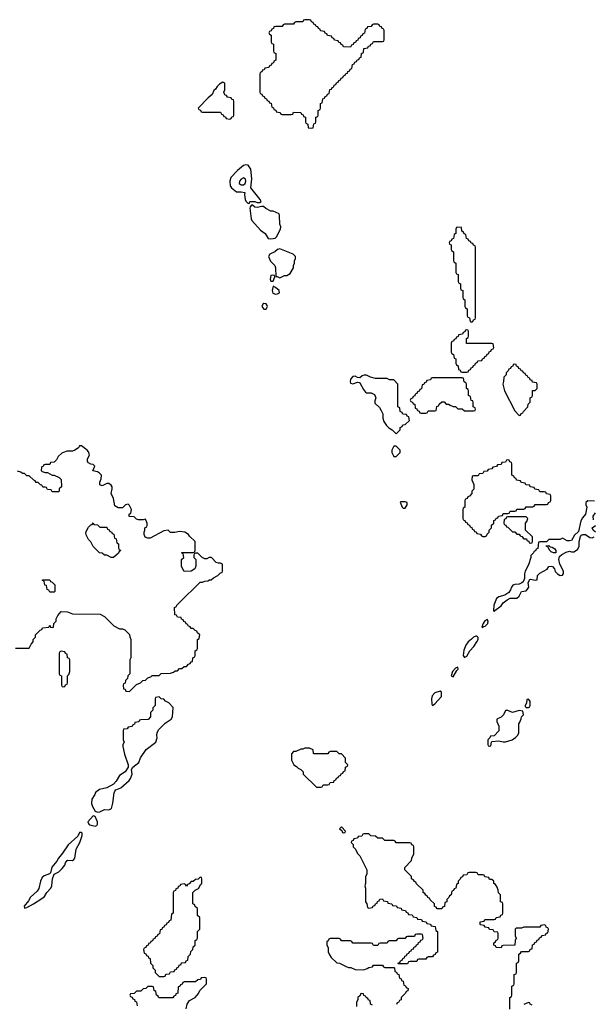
# Model space of a CAD drawing. Header units: inches. Extents: x 2701323 to 2964515, y 494916 to 722124.
# Tile 627 of 656: x 2889806 to 2894840, y 694490 to 703126. Entities that reach past the tile are written whole.
import ezdxf

# ---------------------------------------------------------------- set-up
doc = ezdxf.new("R2010")
doc.units = ezdxf.units.IN
doc.header["$MEASUREMENT"] = 0
for name, color, linetype in [('C8689', 7, 'Continuous'), ('C8699', 7, 'Continuous'), ('C8790', 7, 'Continuous')]:
    doc.layers.add(name, color=color, linetype=linetype)

msp = doc.modelspace()

# ---------------------------------------------------------------- linework, layer by layer
at = {"layer": 'C8689', "color": 2, "elevation": 2}
for points in [[(2890000, 699202.7), (2889998, 699202), (2889994, 699170), (2890000, 699166)], [(2890000, 699042.7), (2889990, 699046), (2889970, 699066), (2889950, 699066), (2889942, 699082), (2889930, 699086), (2889890, 699126), (2889870, 699126), (2889850, 699146), (2889830, 699146), (2889816.4, 699156.4), (2889787.3, 699167.3)], [(2889770, 697614), (2889890, 697614), (2889906, 697650), (2889926, 697670), (2889926, 697690), (2889946, 697710), (2889946, 697730), (2889987.3, 697772.7), (2890000, 697777.3)], [(2890000, 695595), (2889990.3, 695570), (2889975.3, 695504.7), (2889958.7, 695481.3), (2889902, 695430), (2889883.5, 695396.5), (2889846.8, 695350), (2889850, 695334), (2889870, 695338.8), (2889928, 695370), (2890000, 695418.7)]]:
    msp.add_lwpolyline(points, dxfattribs=at)
at = {"layer": 'C8699', "color": 2, "elevation": 2}
for points in [[(2892807.5, 700000), (2892790, 699986), (2892770, 699988), (2892750, 699998), (2892730, 699995.3), (2892708, 699972), (2892705.5, 699950), (2892710, 699938), (2892730, 699931), (2892770, 699946), (2892784.7, 699944.7), (2892790, 699942), (2892822, 699882), (2892839.6, 699859.6), (2892850, 699852), (2892890, 699852), (2892918.8, 699838.8), (2892931.3, 699810), (2892923.6, 699783.6), (2892923.6, 699763.6), (2892963.6, 699723.6), (2892979.6, 699699.6), (2892992, 699670), (2892992, 699630), (2893001, 699601), (2893025.4, 699565.4), (2893045.4, 699545.4), (2893074, 699530), (2893110, 699494), (2893146, 699530), (2893146, 699550), (2893162, 699558), (2893167.3, 699572.7), (2893190, 699574), (2893226, 699610), (2893222, 699642), (2893207.3, 699647.3), (2893202, 699662), (2893167.3, 699667.3), (2893162, 699682), (2893146, 699690), (2893142, 699722), (2893126, 699730), (2893126, 699930), (2893090, 699966), (2893052.7, 699967.3), (2893030, 699978), (2892930, 699978), (2892886, 699990), (2892866.7, 700000)], [(2894064, 700000), (2894054, 699990), (2894052.7, 699952.7), (2894044.7, 699930), (2894062, 699870), (2894150, 699694), (2894190, 699654), (2894202, 699658), (2894207.3, 699672.7), (2894222, 699678), (2894226, 699690), (2894266, 699730), (2894267.3, 699752.7), (2894286, 699770), (2894286, 699810), (2894302, 699818), (2894306, 699830), (2894307.3, 699872.7), (2894330, 699874), (2894346, 699890), (2894346, 699930), (2894342, 699942), (2894307.3, 699947.3), (2894302, 699962), (2894287.3, 699967.3), (2894282, 699982), (2894267.3, 699987.3), (2894262.7, 700000)], [(2890000, 697777.3), (2890002, 697778), (2890007.3, 697792.7), (2890062, 697798), (2890070, 697814), (2890078, 697798), (2890090, 697794), (2890102, 697798), (2890106, 697830), (2890126, 697850), (2890126, 697870), (2890140.4, 697899.6), (2890170, 697934), (2890227.3, 697932.7), (2890270, 697914), (2890511.6, 697911.6), (2890551.2, 697891.1), (2890634, 697810), (2890683.6, 697783.6), (2890710, 697782), (2890730, 697774), (2890770, 697734), (2890772.7, 697712.7), (2890782, 697690), (2890782, 697530), (2890774, 697510), (2890772, 697390), (2890754, 697370), (2890752.7, 697347.3), (2890734, 697330), (2890732.7, 697307.3), (2890718, 697302), (2890714, 697290), (2890718, 697258), (2890732.7, 697252.7), (2890738, 697238), (2890770, 697234), (2890830, 697294), (2890866, 697310), (2890886, 697330), (2890910, 697334), (2890930, 697354), (2890956.4, 697363.6), (2890970, 697374), (2891030, 697374), (2891048.4, 697391.6), (2891130, 697394), (2891156.4, 697403.6), (2891170, 697414), (2891190, 697414), (2891210, 697434), (2891230, 697434), (2891250, 697454), (2891270, 697454), (2891287.3, 697472.7), (2891302, 697478), (2891310, 697494), (2891322, 697498), (2891326, 697530), (2891342, 697538), (2891346, 697550), (2891346, 697590), (2891362, 697598), (2891366, 697610), (2891366, 697690), (2891382, 697698), (2891386, 697730), (2891367.3, 697747.3), (2891362, 697762), (2891347.3, 697767.3), (2891330, 697786), (2891310, 697786), (2891302, 697802), (2891286, 697810), (2891282, 697822), (2891267.3, 697827.3), (2891262, 697842), (2891247.3, 697847.3), (2891242, 697862), (2891227.3, 697867.3), (2891222, 697882), (2891190, 697886), (2891182, 697902), (2891167.3, 697907.3), (2891166, 697970), (2891182, 697978), (2891186, 697990), (2891207.3, 698012.7), (2891390, 698194), (2891410, 698194), (2891430, 698202), (2891456.4, 698203.6), (2891472.7, 698212.7), (2891487.3, 698212.7), (2891506, 698230), (2891546, 698250), (2891570, 698274), (2891582, 698278), (2891586, 698290), (2891586, 698350), (2891570, 698358), (2891550, 698358), (2891530, 698366), (2891490, 698408), (2891470, 698408), (2891450, 698398), (2891430, 698398), (2891408.8, 698408.9), (2891370, 698446), (2891350, 698446), (2891338, 698442), (2891334, 698430), (2891334, 698410), (2891352, 698390), (2891352.7, 698332.7), (2891342, 698310), (2891311.6, 698288.4), (2891250, 698286), (2891226, 698330), (2891226, 698390), (2891246, 698410), (2891242, 698442), (2891226, 698450), (2891230, 698454), (2891330, 698454), (2891342, 698458), (2891347.3, 698472.7), (2891346, 698550), (2891296.4, 698596.4), (2891288, 698610), (2891255.3, 698630), (2891210, 698636.2), (2891168.8, 698628.9), (2891130, 698628.7), (2891110, 698648), (2891070, 698642), (2890950, 698578), (2890930, 698578), (2890907.3, 698587.3), (2890898, 698610), (2890898, 698630), (2890906, 698650), (2890906, 698670), (2890922, 698678), (2890926, 698690), (2890926, 698710), (2890910, 698746), (2890890, 698738), (2890850, 698738), (2890830, 698746), (2890810, 698766), (2890767.3, 698767.3), (2890766, 698790), (2890782, 698798), (2890788, 698830), (2890770, 698866), (2890758, 698878), (2890734, 698870), (2890710, 698846), (2890670, 698846), (2890642, 698862), (2890630, 698926), (2890608.7, 698970), (2890619, 699010), (2890617.2, 699030), (2890610, 699042), (2890590, 699057.2), (2890570, 699058), (2890530, 699038), (2890510, 699046), (2890508.4, 699068.4), (2890522, 699098), (2890524, 699130), (2890508, 699150), (2890490, 699159), (2890448.8, 699168.9), (2890466, 699210), (2890450, 699226), (2890430, 699228), (2890410, 699238), (2890402, 699250), (2890402, 699270), (2890419, 699310), (2890410, 699335.3), (2890399, 699350), (2890350, 699388), (2890332.7, 699387.3), (2890322, 699370), (2890290, 699349), (2890270, 699342), (2890219.6, 699340.4), (2890176.9, 699323.1), (2890145.4, 699294.6), (2890130, 699266), (2890110, 699246), (2890078, 699242), (2890070, 699226), (2890030, 699226), (2890018, 699222), (2890012.7, 699207.3), (2890000, 699202.7)], [(2890000, 699166), (2890003.6, 699163.6), (2890030, 699154), (2890050, 699154), (2890090, 699132), (2890110, 699132), (2890154, 699110), (2890170, 699094), (2890172, 699030), (2890154, 699010), (2890154, 698990), (2890150, 698986), (2890090, 698986), (2890082, 699002), (2890050, 699006), (2890042, 699022), (2890030, 699026), (2890010, 699026), (2890002, 699042), (2890000, 699042.7)], [(2894850, 698904), (2894792.7, 698907.3), (2894774, 698890), (2894774, 698870), (2894782, 698850), (2894770.8, 698790), (2894743.8, 698756.2), (2894730.5, 698730), (2894710, 698638), (2894674.4, 698605.6), (2894650, 698559), (2894630, 698554), (2894610, 698555.3), (2894570, 698578), (2894550, 698568), (2894450, 698566), (2894430, 698546), (2894370, 698546), (2894358, 698542), (2894352.7, 698487.3), (2894338, 698482), (2894332.7, 698467.3), (2894318, 698462), (2894314, 698450), (2894292.7, 698427.3), (2894292, 698410), (2894270, 698346), (2894241, 698290), (2894235.3, 698264.7), (2894235.3, 698224.7), (2894223.5, 698196.5), (2894214, 698186), (2894190, 698174), (2894150, 698173.2), (2894134.4, 698165.6), (2894121, 698150), (2894114.4, 698125.6), (2894099.1, 698100.9), (2894062.8, 698077.2), (2894010, 698064), (2893991.3, 698050), (2893967.3, 697990), (2893964.7, 697944.7), (2893970, 697934), (2893975.3, 697944.7), (2894030, 697984.7), (2894049.4, 698010.6), (2894082.7, 698037.3), (2894110, 698051.3), (2894170, 698051), (2894189, 698070), (2894209.2, 698110.8), (2894250, 698118), (2894262, 698130), (2894273.2, 698150), (2894268.7, 698190), (2894284.1, 698215.9), (2894290, 698218.8), (2894330, 698211.3), (2894347.3, 698212.7), (2894350, 698251.3), (2894369.5, 698270.5), (2894434.6, 698305.4), (2894450, 698330.8), (2894470, 698334), (2894482, 698330), (2894498, 698310), (2894504.7, 698284.7), (2894525.4, 698265.4), (2894550, 698252), (2894570, 698254), (2894578, 698270), (2894578, 698290), (2894545.2, 698350), (2894537.2, 698390), (2894542, 698418), (2894563.7, 698436.3), (2894603.2, 698456.8), (2894630, 698464.7), (2894650, 698458), (2894670, 698458), (2894700.9, 698479.1), (2894714.5, 698505.5), (2894715.1, 698550), (2894727, 698593), (2894736.6, 698603.4), (2894749.4, 698610.6), (2894770.5, 698610.5), (2894810, 698584.7), (2894830, 698582), (2894848.7, 698591.3)], [(2894840.7, 698740.7), (2894838, 698770), (2894858.9, 698801.1)], [(2894858, 698630), (2894838, 698650), (2894829.1, 698669.1), (2894858, 698690)], [(2890000, 695418.7), (2890024.7, 695435.3), (2890044, 695470), (2890080.9, 695510), (2890087.3, 695530), (2890093.2, 695590), (2890108.8, 695631.1), (2890150, 695651.3), (2890180.2, 695679.8), (2890204, 695710), (2890209.3, 695730.7), (2890222, 695750), (2890230, 695754), (2890269.2, 695750.8), (2890281.2, 695758.8), (2890289.3, 695770.7), (2890301.2, 695850), (2890333.2, 695910), (2890355.3, 695970), (2890355.3, 695990), (2890350, 695998), (2890330, 695998), (2890315.3, 695964.7), (2890230.8, 695890), (2890183.5, 695816.5), (2890147.3, 695772.7), (2890133.4, 695746.6), (2890087.5, 695692.5), (2890076, 695644), (2890066.8, 695633.2), (2890022.4, 695617.6), (2890001.4, 695598.6), (2890000, 695595)], [(2894107.3, 694447.3), (2894106, 694550), (2894122, 694558), (2894126, 694570), (2894126, 694650), (2894142, 694658), (2894146, 694670), (2894146, 694750), (2894162, 694758), (2894166, 694770), (2894166, 694850), (2894182, 694858), (2894186, 694870), (2894186, 694930), (2894202, 694938), (2894210, 694954), (2894270, 694954), (2894282, 694958), (2894287.3, 694972.7), (2894302, 694978), (2894307.3, 695012.7), (2894322, 695018), (2894327.3, 695032.7), (2894342, 695038), (2894347.3, 695052.7), (2894362, 695058), (2894367.3, 695072.7), (2894382, 695078), (2894390, 695094), (2894422, 695098), (2894427.3, 695112.7), (2894442, 695118), (2894446, 695150), (2894442, 695162), (2894427.3, 695167.3), (2894422, 695182), (2894410, 695186), (2894378, 695182), (2894370, 695166), (2894230, 695166), (2894210, 695158), (2894163.6, 695156.4), (2894154, 695150), (2894154, 695090), (2894162, 695070), (2894154, 695050), (2894152.7, 695007.3), (2894050, 695006), (2894038, 695002), (2894030, 694986), (2893987.3, 694987.3), (2893982, 695002), (2893967.3, 695007.3), (2893966, 695030), (2893982, 695038), (2893987.3, 695052.7), (2894002, 695058), (2894006, 695070), (2894006, 695110), (2894002, 695122), (2893970, 695126), (2893962, 695142), (2893930, 695146), (2893922, 695162), (2893890, 695166), (2893882, 695182), (2893850, 695186), (2893846, 695190), (2893847.3, 695212.7), (2893882, 695218), (2893887.3, 695232.7), (2893970, 695234), (2893982, 695238), (2893987.3, 695252.7), (2894022, 695258), (2894027.3, 695272.7), (2894042, 695278), (2894046, 695290), (2894046, 695370), (2894042, 695382), (2894026, 695390), (2894026, 695450), (2894007.3, 695467.3), (2894006, 695490), (2893996.4, 695516.4), (2893982, 695542), (2893966, 695550), (2893966, 695570), (2893950, 695586), (2893930, 695586), (2893922, 695602), (2893887.3, 695607.3), (2893882, 695622), (2893870, 695626), (2893830, 695626), (2893822, 695642), (2893810, 695646), (2893750, 695646), (2893738, 695642), (2893730, 695626), (2893698, 695622), (2893692.7, 695607.3), (2893678, 695602), (2893672.7, 695587.3), (2893654, 695570), (2893654, 695550), (2893638, 695542), (2893634, 695510), (2893618, 695502), (2893612.7, 695487.3), (2893598, 695482), (2893594, 695450), (2893578, 695442), (2893572.7, 695427.3), (2893554, 695410), (2893554, 695390), (2893538, 695382), (2893532.7, 695347.3), (2893518, 695342), (2893510, 695326), (2893470, 695326), (2893462, 695342), (2893447.3, 695347.3), (2893446, 695370), (2893407.3, 695407.3), (2893402, 695422), (2893387.3, 695427.3), (2893382, 695442), (2893370, 695446), (2893362, 695462), (2893346, 695470), (2893346, 695490), (2893287.3, 695547.3), (2893282, 695562), (2893270, 695566), (2893262, 695582), (2893246, 695590), (2893246, 695610), (2893186, 695670), (2893186, 695690), (2893246, 695750), (2893248.4, 695771.6), (2893266, 695810), (2893266, 695870), (2893262, 695882), (2893247.3, 695887.3), (2893242, 695902), (2893230, 695906), (2893110, 695906), (2893102, 695922), (2893090, 695926), (2893010, 695926), (2892990, 695946), (2892950, 695946), (2892930, 695966), (2892888.4, 695968.4), (2892870, 695986), (2892830, 695986), (2892818, 695982), (2892810, 695966), (2892778, 695962), (2892770, 695946), (2892738, 695942), (2892732.7, 695927.3), (2892718, 695922), (2892714, 695910), (2892732.7, 695892.7), (2892734, 695870), (2892754, 695850), (2892770, 695814), (2892791.6, 695791.6), (2892852, 695670), (2892852, 695630), (2892842, 695610), (2892842, 695550), (2892834, 695530), (2892842, 695510), (2892842, 695390), (2892854, 695370), (2892858, 695338), (2892870, 695334), (2892902, 695338), (2892907.3, 695352.7), (2892922, 695358), (2892927.3, 695372.7), (2892942, 695378), (2892947.3, 695392.7), (2892962, 695398), (2892967.3, 695412.7), (2892990, 695414), (2892998, 695398), (2893032.7, 695392.7), (2893038, 695378), (2893072.7, 695372.7), (2893078, 695358), (2893112.7, 695352.7), (2893118, 695338), (2893152.7, 695332.7), (2893158, 695318), (2893192.7, 695312.7), (2893198, 695298), (2893212.7, 695292.7), (2893218, 695278), (2893250, 695274), (2893258, 695258), (2893292.7, 695252.7), (2893298, 695238), (2893332.7, 695232.7), (2893338, 695218), (2893372.7, 695212.7), (2893378, 695198), (2893412.7, 695192.7), (2893418, 695178), (2893452.7, 695172.7), (2893458, 695138), (2893474, 695130), (2893472.7, 694947.3), (2893458, 694942), (2893452.7, 694927.3), (2893438, 694922), (2893430, 694906), (2893390, 694906), (2893378, 694902), (2893370, 694886), (2893310, 694886), (2893298, 694882), (2893290, 694866), (2893230, 694866), (2893218, 694862), (2893210, 694846), (2893130, 694846), (2893126, 694850), (2893142, 694858), (2893147.3, 694872.7), (2893162, 694878), (2893167.3, 694892.7), (2893182, 694898), (2893187.3, 694912.7), (2893202, 694918), (2893207.3, 694932.7), (2893222, 694938), (2893227.3, 694952.7), (2893242, 694958), (2893247.3, 694972.7), (2893262, 694978), (2893267.3, 694992.7), (2893282, 694998), (2893287.3, 695012.7), (2893302, 695018), (2893307.3, 695032.7), (2893322, 695038), (2893327.3, 695052.7), (2893342, 695058), (2893346, 695070), (2893342, 695102), (2893330, 695106), (2893290, 695106), (2893278, 695102), (2893270, 695086), (2893210, 695086), (2893198, 695082), (2893190, 695066), (2893130, 695066), (2893118, 695062), (2893110, 695046), (2893050, 695046), (2893038, 695042), (2893030, 695026), (2892970, 695026), (2892958, 695022), (2892950, 695006), (2892910, 695006), (2892902, 695022), (2892890, 695026), (2892730, 695026), (2892722, 695042), (2892710, 695046), (2892630, 695046), (2892622, 695062), (2892610, 695066), (2892530, 695066), (2892518, 695062), (2892512.7, 695047.3), (2892502, 695038), (2892502, 695010), (2892512.7, 694987.3), (2892514, 694950), (2892523.6, 694923.6), (2892539.6, 694899.6), (2892590, 694854), (2892611.6, 694851.6), (2892670, 694822), (2892692.7, 694812.7), (2892711.6, 694811.6), (2892750, 694794), (2892827.3, 694792.7), (2892856.4, 694803.6), (2892870, 694814), (2892902, 694818), (2892910, 694834), (2892990, 694834), (2892998, 694818), (2893010, 694814), (2893090, 694814), (2893094, 694810), (2893098, 694778), (2893112.7, 694772.7), (2893118, 694758), (2893132.7, 694752.7), (2893138, 694718), (2893152.7, 694712.7), (2893158, 694698), (2893172.7, 694692.7), (2893178, 694658), (2893192.7, 694652.7), (2893198, 694638), (2893214, 694630), (2893212.7, 694607.3), (2893198, 694602), (2893192.7, 694587.3), (2893154, 694550), (2893154, 694530), (2893138, 694522), (2893130, 694506), (2893118, 694502), (2893112.7, 694487.3)], [(2891266, 694450), (2891275.3, 694490), (2891295.3, 694524.7), (2891346, 694550), (2891376.4, 694583.6), (2891386, 694610), (2891446, 694670), (2891446, 694710), (2891442, 694722), (2891430, 694726), (2891398, 694722), (2891392.7, 694707.3), (2891370, 694706), (2891350, 694686), (2891250, 694686), (2891238, 694682), (2891232.7, 694667.3), (2891218, 694662), (2891212.7, 694647.3), (2891198, 694642), (2891192.7, 694587.3), (2891178, 694582), (2891172.7, 694567.3), (2891158, 694562), (2891150, 694546), (2891027.3, 694547.3), (2891022, 694562), (2891006, 694570), (2891002, 694602), (2890986, 694610), (2890982, 694642), (2890970, 694646), (2890930, 694646), (2890912.7, 694627.3), (2890890, 694626), (2890870, 694606), (2890830, 694606), (2890810, 694586), (2890778, 694582), (2890774, 694570), (2890778, 694558), (2890792.7, 694552.7), (2890798, 694538), (2890812.7, 694532.7), (2890818, 694518), (2890832.7, 694512.7), (2890838, 694478)], [(2892902, 694482), (2892886, 694490), (2892882, 694522), (2892867.3, 694527.3), (2892862, 694542), (2892846, 694550), (2892842, 694562), (2892827.3, 694567.3), (2892822, 694582), (2892810, 694586), (2892798, 694582), (2892792.7, 694567.3), (2892774, 694550), (2892774, 694530), (2892762, 694510), (2892762, 694470)], [(2894302, 694482), (2894286, 694490), (2894282, 694502), (2894270, 694506), (2894231.6, 694488.4)]]:
    msp.add_lwpolyline(points, dxfattribs=at)
for points in [[(2893690, 699986), (2893430, 699986), (2893418, 699982), (2893410, 699966), (2893378, 699962), (2893372.7, 699947.3), (2893358, 699942), (2893352.7, 699927.3), (2893338, 699922), (2893332.7, 699887.3), (2893318, 699882), (2893312.7, 699867.3), (2893298, 699862), (2893292.7, 699847.3), (2893278, 699842), (2893272.7, 699827.3), (2893258, 699822), (2893252.7, 699807.3), (2893238, 699802), (2893234, 699790), (2893238, 699778), (2893252.7, 699772.7), (2893258, 699758), (2893272.7, 699752.7), (2893278, 699718), (2893292.7, 699712.7), (2893298, 699698), (2893312.7, 699692.7), (2893318, 699678), (2893330, 699674), (2893370, 699674), (2893382, 699678), (2893390, 699694), (2893450, 699694), (2893462, 699698), (2893467.3, 699732.7), (2893482, 699738), (2893487.3, 699752.7), (2893510, 699774), (2893530, 699774), (2893550, 699754), (2893570, 699754), (2893583.6, 699743.6), (2893610, 699734), (2893630, 699734), (2893650, 699714), (2893690, 699714), (2893710, 699694), (2893790, 699694), (2893802, 699698), (2893806, 699710), (2893802, 699722), (2893786, 699730), (2893786, 699770), (2893782, 699782), (2893767.3, 699787.3), (2893762, 699822), (2893746, 699830), (2893746, 699870), (2893742, 699882), (2893726, 699890), (2893726, 699930), (2893722, 699942), (2893706, 699950), (2893702, 699982)], [(2893110, 699386), (2893090, 699386), (2893072, 699350), (2893072, 699330), (2893090, 699294), (2893110, 699294), (2893146, 699330), (2893146, 699350)], [(2894090, 699266), (2894078, 699262), (2894070, 699246), (2894038, 699242), (2894030, 699226), (2893998, 699222), (2893990, 699206), (2893958, 699202), (2893950, 699186), (2893918, 699182), (2893910, 699166), (2893878, 699162), (2893870, 699146), (2893838, 699142), (2893830, 699126), (2893790, 699126), (2893778, 699122), (2893774, 699090), (2893792, 699050), (2893791.6, 699008.4), (2893774, 698990), (2893774, 698970), (2893752.7, 698947.3), (2893738, 698942), (2893732.7, 698927.3), (2893718, 698922), (2893714, 698910), (2893714, 698850), (2893698, 698842), (2893694, 698830), (2893694, 698750), (2893698, 698738), (2893712.7, 698732.7), (2893718, 698718), (2893732.7, 698712.7), (2893738, 698698), (2893752.7, 698692.7), (2893758, 698678), (2893772.7, 698672.7), (2893778, 698658), (2893792.7, 698652.7), (2893798, 698638), (2893812.7, 698632.7), (2893818, 698618), (2893850, 698614), (2893858, 698598), (2893870, 698594), (2893890, 698594), (2893902, 698598), (2893907.3, 698612.7), (2893926, 698630), (2893926, 698650), (2893946, 698670), (2893947.3, 698692.7), (2893966, 698710), (2893967.3, 698732.7), (2893982, 698738), (2893987.3, 698752.7), (2894002, 698758), (2894007.3, 698772.7), (2894042, 698778), (2894050, 698794), (2894090, 698794), (2894102, 698798), (2894110, 698814), (2894150, 698814), (2894162, 698818), (2894170, 698834), (2894230, 698834), (2894242, 698838), (2894250, 698854), (2894310, 698854), (2894322, 698858), (2894330, 698874), (2894430, 698874), (2894442, 698878), (2894447.3, 698892.7), (2894462, 698898), (2894466, 698910), (2894466, 698950), (2894462, 698962), (2894430, 698966), (2894422, 698982), (2894410, 698986), (2894370, 698986), (2894362, 699002), (2894327.3, 699007.3), (2894322, 699022), (2894287.3, 699027.3), (2894282, 699042), (2894247.3, 699047.3), (2894242, 699062), (2894207.3, 699067.3), (2894202, 699082), (2894167.3, 699087.3), (2894162, 699102), (2894147.3, 699107.3), (2894142, 699122), (2894126, 699130), (2894126, 699230), (2894122, 699242), (2894107.3, 699247.3), (2894102, 699262)], [(2893190, 698898), (2893150, 698898), (2893145.4, 698894.6), (2893162, 698850), (2893170, 698842), (2893190, 698842), (2893206, 698870), (2893206, 698890)], [(2894250, 698766), (2894090, 698766), (2894078, 698762), (2894072.7, 698747.3), (2894058, 698742), (2894054, 698710), (2894058, 698698), (2894072.7, 698692.7), (2894078, 698678), (2894090, 698674), (2894130, 698634), (2894150, 698634), (2894170, 698614), (2894190, 698614), (2894198, 698598), (2894212.7, 698592.7), (2894230, 698574), (2894252.7, 698572.7), (2894258, 698558), (2894272.7, 698552.7), (2894278, 698538), (2894290, 698534), (2894302, 698538), (2894306, 698550), (2894306, 698590), (2894246, 698650), (2894246, 698710), (2894256.4, 698723.6), (2894266, 698750)], [(2890510, 698674), (2890570, 698674), (2890578, 698658), (2890592.7, 698652.7), (2890598, 698638), (2890612.7, 698632.7), (2890618, 698618), (2890632.7, 698612.7), (2890638, 698578), (2890652.7, 698572.7), (2890658, 698538), (2890674, 698530), (2890674, 698490), (2890678, 698478), (2890694, 698470), (2890678, 698462), (2890672.7, 698447.3), (2890630, 698408), (2890610, 698408), (2890570, 698428), (2890550, 698428), (2890530, 698446), (2890506, 698450), (2890450, 698506), (2890430, 698546), (2890410, 698566), (2890388.4, 698608.4), (2890388, 698630), (2890410, 698674), (2890430, 698694), (2890442, 698698), (2890450, 698714), (2890458, 698698), (2890490, 698694)], [(2894510, 698448.7), (2894490, 698449), (2894470, 698458), (2894458, 698470), (2894442, 698502), (2894430, 698506), (2894427.3, 698512.7), (2894450, 698514), (2894462, 698502), (2894479.6, 698499.6), (2894503.6, 698483.6), (2894511.2, 698471.1)], [(2890070, 698106), (2890062, 698122), (2890047.3, 698127.3), (2890042, 698162), (2890027.3, 698167.3), (2890022, 698202), (2890007.3, 698207.3), (2890007.3, 698212.7), (2890070, 698214), (2890078, 698198), (2890092.7, 698192.7), (2890114, 698170), (2890114, 698110), (2890110, 698106)], [(2893910, 697866), (2893887.5, 697852.5), (2893872, 697830), (2893862, 697802), (2893870, 697794), (2893876.4, 697803.6), (2893890, 697806), (2893915.3, 697830), (2893918, 697850)], [(2893810, 697719), (2893790, 697709.2), (2893770, 697693.2), (2893742.8, 697670), (2893721.1, 697638.9), (2893705.2, 697594.8), (2893698, 697550), (2893710, 697532), (2893730, 697544.7), (2893757.2, 697590), (2893792, 697628), (2893819, 697670), (2893829, 697690), (2893828.7, 697708.7), (2893818, 697718)], [(2890170, 697586), (2890158, 697582), (2890154, 697570), (2890154, 697390), (2890158, 697378), (2890174, 697370), (2890174, 697290), (2890178, 697278), (2890190, 697274), (2890202, 697278), (2890207.3, 697292.7), (2890222, 697298), (2890226, 697310), (2890226, 697370), (2890236.4, 697383.6), (2890246, 697410), (2890246, 697510), (2890242, 697522), (2890226, 697530), (2890222, 697562), (2890207.3, 697567.3), (2890202, 697582)], [(2893650, 697446), (2893630, 697438), (2893604.7, 697410), (2893594, 697370), (2893610, 697362), (2893642, 697418), (2893655.3, 697430)], [(2891030, 697186), (2890998, 697182), (2890994, 697170), (2890994, 697110), (2890974, 697090), (2890974, 697070), (2890954, 697050), (2890954, 697010), (2890932.7, 696987.3), (2890870, 696986), (2890858, 696982), (2890852.7, 696967.3), (2890818, 696962), (2890812.7, 696947.3), (2890798, 696942), (2890792.7, 696927.3), (2890758, 696922), (2890750, 696906), (2890718, 696902), (2890714, 696890), (2890714, 696810), (2890722, 696790), (2890712.7, 696767.3), (2890712, 696750), (2890725.4, 696685.4), (2890758, 696590), (2890758, 696570), (2890731, 696530), (2890683, 696497), (2890653.7, 696446.3), (2890630, 696422), (2890571.2, 696388.9), (2890507.1, 696372.9), (2890471, 696349), (2890464.7, 696330), (2890438.8, 696290), (2890437.1, 696250), (2890444.7, 696224.7), (2890470, 696184.7), (2890490, 696174), (2890510, 696179.1), (2890550, 696197.3), (2890590, 696194.8), (2890612, 696208), (2890624.8, 696255.2), (2890634.6, 696345.4), (2890640.2, 696359.8), (2890649, 696371), (2890692.7, 696387.3), (2890767.5, 696452.5), (2890779.3, 696470), (2890792.3, 696507.7), (2890788.7, 696550), (2890799, 696570), (2890853.2, 696610), (2890867.7, 696652.3), (2890915.3, 696724.7), (2891002, 696790), (2891012.7, 696827.3), (2891009, 696850), (2891012.7, 696870), (2891023.7, 696896.3), (2891083.3, 696956.7), (2891135.3, 696990), (2891148.7, 697010), (2891153.6, 697093.6), (2891114.6, 697134.6), (2891086, 697150), (2891070, 697166), (2891048.4, 697168.4)], [(2893495.3, 697235.3), (2893450, 697221.2), (2893425.5, 697194.5), (2893420.7, 697170), (2893422.8, 697122.8), (2893430, 697112), (2893450, 697124.7), (2893509, 697190), (2893508, 697228)], [(2894270, 697166), (2894258, 697162), (2894254, 697130), (2894242, 697110), (2894242, 697102), (2894250, 697094), (2894270, 697094), (2894282, 697098), (2894286, 697110), (2894286, 697150)], [(2894190, 697066), (2894130, 697048.7), (2894090, 697066), (2894070, 697066), (2894051.2, 697028.9), (2894030, 697008), (2893994, 696990), (2893994, 696970), (2894012, 696930), (2894011.6, 696888.4), (2893970, 696846), (2893938, 696842), (2893932.7, 696827.3), (2893914, 696810), (2893914, 696770), (2893918, 696758), (2893930, 696754), (2893942, 696758), (2893946, 696790), (2893950, 696794), (2894010, 696802), (2894050, 696792), (2894070, 696792), (2894128.8, 696811.1), (2894158, 696830), (2894178, 696850), (2894186, 696870), (2894186, 696950), (2894196.4, 696963.6), (2894207.3, 696992.7), (2894208.4, 697011.6), (2894226, 697030), (2894222, 697062)], [(2892350, 696738), (2892310, 696738), (2892291.6, 696728.4), (2892272.7, 696727.3), (2892230, 696708), (2892210, 696706), (2892192.7, 696687.3), (2892192, 696630), (2892211.6, 696591.6), (2892236.9, 696576.9), (2892250, 696562), (2892274, 696550), (2892294, 696530), (2892294, 696510), (2892410, 696394), (2892450, 696394), (2892462, 696398), (2892470, 696414), (2892510, 696414), (2892522, 696418), (2892530, 696434), (2892562, 696438), (2892567.3, 696452.7), (2892582, 696458), (2892587.3, 696472.7), (2892602, 696478), (2892607.3, 696492.7), (2892622, 696498), (2892627.3, 696512.7), (2892642, 696518), (2892647.3, 696532.7), (2892662, 696538), (2892666, 696570), (2892682, 696578), (2892686, 696590), (2892666, 696610), (2892666, 696650), (2892630, 696686), (2892610, 696686), (2892590, 696706), (2892530, 696706), (2892518, 696702), (2892510, 696686), (2892390, 696686), (2892386, 696690), (2892382, 696722)], [(2890450, 696142), (2890404.7, 696090), (2890412, 696070), (2890422.8, 696062.8), (2890470, 696051.3), (2890482, 696058), (2890488.7, 696070), (2890489, 696090), (2890470, 696138)], [(2892630, 696046), (2892614, 696030), (2892634, 696014), (2892638, 695998), (2892650, 695994), (2892662, 695998), (2892666, 696010)], [(2891390, 695606), (2891372.7, 695587.3), (2891350, 695586), (2891330, 695566), (2891310, 695566), (2891292.7, 695547.3), (2891278, 695542), (2891270, 695526), (2891262, 695542), (2891250, 695546), (2891218, 695542), (2891212.7, 695527.3), (2891198, 695522), (2891192.7, 695507.3), (2891178, 695502), (2891172.7, 695487.3), (2891158, 695482), (2891154, 695470), (2891154, 695290), (2891138, 695282), (2891132.7, 695227.3), (2891118, 695222), (2891112.7, 695207.3), (2891098, 695202), (2891092.7, 695187.3), (2891078, 695182), (2891072.7, 695167.3), (2891058, 695162), (2891052.7, 695147.3), (2891038, 695142), (2891032.7, 695107.3), (2891018, 695102), (2891012.7, 695087.3), (2890998, 695082), (2890992.7, 695067.3), (2890978, 695062), (2890972.7, 695047.3), (2890958, 695042), (2890952.7, 695027.3), (2890938, 695022), (2890932.7, 695007.3), (2890918, 695002), (2890912.7, 694987.3), (2890898, 694982), (2890894, 694970), (2890898, 694938), (2890912.7, 694932.7), (2890918, 694918), (2890932.7, 694912.7), (2890938, 694898), (2890952.7, 694892.7), (2890954, 694850), (2890974, 694830), (2890974, 694810), (2890994, 694790), (2890994, 694770), (2891030, 694734), (2891070, 694734), (2891082, 694738), (2891090, 694754), (2891122, 694758), (2891130, 694774), (2891162, 694778), (2891167.3, 694792.7), (2891182, 694798), (2891187.3, 694812.7), (2891202, 694818), (2891207.3, 694832.7), (2891222, 694838), (2891227.3, 694852.7), (2891262, 694858), (2891267.3, 694872.7), (2891282, 694878), (2891286, 694910), (2891306, 694930), (2891307.3, 694952.7), (2891326, 694970), (2891327.3, 694992.7), (2891346, 695010), (2891346, 695050), (2891362, 695058), (2891366, 695070), (2891366, 695130), (2891386, 695150), (2891386, 695250), (2891366, 695270), (2891366, 695330), (2891347.3, 695347.3), (2891342, 695362), (2891326, 695370), (2891326, 695470), (2891346, 695490), (2891374.6, 695505.4), (2891396.4, 695543.6), (2891406, 695550), (2891406, 695590), (2891402, 695602)]]:
    msp.add_lwpolyline(points, close=True, dxfattribs=at)
at = {"layer": 'C8790', "color": 2}
for points, elevation in [([(2892350, 703126), (2892310, 703126), (2892298, 703122), (2892290, 703106), (2892230, 703106), (2892218, 703102), (2892210, 703086), (2892130, 703086), (2892118, 703082), (2892110, 703066), (2892050, 703066), (2892038, 703062), (2892032.7, 703047.3), (2892018, 703042), (2892012.7, 703027.3), (2891998, 703022), (2891994, 703010), (2891998, 702998), (2892014, 702990), (2892014, 702930), (2892018, 702918), (2892034, 702910), (2892034, 702850), (2892038, 702838), (2892054, 702830), (2892054, 702770), (2892038, 702762), (2892032.7, 702747.3), (2892018, 702742), (2892012.7, 702727.3), (2891998, 702722), (2891992.7, 702707.3), (2891958, 702702), (2891952.7, 702687.3), (2891938, 702682), (2891932.7, 702667.3), (2891918, 702662), (2891914, 702650), (2891914, 702490), (2891918, 702478), (2891932.7, 702472.7), (2891938, 702458), (2891952.7, 702452.7), (2891958, 702438), (2891972.7, 702432.7), (2891978, 702418), (2891992.7, 702412.7), (2891998, 702398), (2892012.7, 702392.7), (2892018, 702358), (2892032.7, 702352.7), (2892038, 702338), (2892052.7, 702332.7), (2892058, 702318), (2892092.7, 702312.7), (2892098, 702298), (2892110, 702294), (2892190, 702294), (2892202, 702298), (2892210, 702314), (2892272.7, 702312.7), (2892278, 702298), (2892292.7, 702292.7), (2892298, 702278), (2892314, 702270), (2892314, 702230), (2892318, 702218), (2892334, 702210), (2892338, 702178), (2892370, 702174), (2892382, 702178), (2892387.3, 702212.7), (2892402, 702218), (2892406, 702230), (2892406, 702270), (2892422, 702278), (2892426, 702290), (2892426, 702330), (2892442, 702338), (2892446, 702350), (2892446, 702390), (2892462, 702398), (2892467.3, 702432.7), (2892482, 702438), (2892487.3, 702452.7), (2892502, 702458), (2892507.3, 702472.7), (2892522, 702478), (2892527.3, 702512.7), (2892542, 702518), (2892547.3, 702532.7), (2892562, 702538), (2892567.3, 702552.7), (2892582, 702558), (2892587.3, 702572.7), (2892602, 702578), (2892607.3, 702592.7), (2892622, 702598), (2892627.3, 702612.7), (2892642, 702618), (2892647.3, 702632.7), (2892662, 702638), (2892667.3, 702652.7), (2892682, 702658), (2892687.3, 702672.7), (2892702, 702678), (2892707.3, 702692.7), (2892722, 702698), (2892727.3, 702732.7), (2892742, 702738), (2892747.3, 702752.7), (2892762, 702758), (2892767.3, 702772.7), (2892782, 702778), (2892787.3, 702792.7), (2892802, 702798), (2892806, 702830), (2892822, 702838), (2892827.3, 702872.7), (2892862, 702878), (2892867.3, 702892.7), (2892882, 702898), (2892887.3, 702912.7), (2892902, 702918), (2892910, 702934), (2892990, 702934), (2893002, 702938), (2893006, 702950), (2893006, 703030), (2893002, 703042), (2892987.3, 703047.3), (2892982, 703062), (2892967.3, 703067.3), (2892962, 703082), (2892950, 703086), (2892910, 703086), (2892898, 703082), (2892890, 703066), (2892858, 703062), (2892852.7, 703047.3), (2892838, 703042), (2892832.7, 703007.3), (2892818, 703002), (2892812.7, 702987.3), (2892798, 702982), (2892792.7, 702967.3), (2892778, 702962), (2892772.7, 702947.3), (2892758, 702942), (2892752.7, 702927.3), (2892738, 702922), (2892732.7, 702907.3), (2892718, 702902), (2892710, 702886), (2892647.3, 702887.3), (2892642, 702902), (2892627.3, 702907.3), (2892622, 702922), (2892607.3, 702927.3), (2892602, 702942), (2892570, 702946), (2892562, 702962), (2892547.3, 702967.3), (2892542, 702982), (2892507.3, 702987.3), (2892502, 703002), (2892487.3, 703007.3), (2892482, 703022), (2892447.3, 703027.3), (2892442, 703042), (2892427.3, 703047.3), (2892422, 703062), (2892407.3, 703067.3), (2892402, 703082), (2892387.3, 703087.3), (2892382, 703102), (2892367.3, 703107.3), (2892362, 703122)], 2), ([(2891590, 702578), (2891559.6, 702560.4), (2891539.6, 702540.4), (2891523.6, 702516.4), (2891510, 702506), (2891494, 702470), (2891459.6, 702440.4), (2891374, 702350), (2891378, 702338), (2891392.7, 702332.7), (2891398, 702318), (2891410, 702314), (2891570, 702314), (2891578, 702298), (2891592.7, 702292.7), (2891598, 702278), (2891612.7, 702272.7), (2891618, 702258), (2891650, 702254), (2891662, 702258), (2891667.3, 702272.7), (2891682, 702278), (2891686, 702290), (2891686, 702410), (2891682, 702422), (2891667.3, 702427.3), (2891662, 702442), (2891630, 702446), (2891622, 702462), (2891607.3, 702467.3), (2891598, 702490), (2891606, 702510), (2891606, 702570)], 2), ([(2891790, 701853.2), (2891770, 701846), (2891717.1, 701802.9), (2891659.3, 701740.7), (2891650.4, 701710), (2891654, 701670), (2891666, 701650), (2891710, 701614.8), (2891750, 701616.3), (2891782, 701610), (2891778, 701590), (2891784.7, 701550), (2891790, 701534), (2891810, 701514), (2891822, 701518), (2891826, 701530), (2891831.6, 701531.6), (2891870, 701532), (2891890, 701522), (2891910, 701522), (2891926, 701530), (2891918, 701550), (2891835.3, 701650), (2891843.6, 701730), (2891834, 701814), (2891810, 701849.2)], 2), ([(2891770, 701738), (2891750, 701726), (2891736.3, 701710), (2891733.4, 701690), (2891750, 701678.4), (2891770, 701677.6), (2891785.1, 701690), (2891791, 701710), (2891786.8, 701726.8)], 6), ([(2891850, 701498), (2891842, 701498), (2891830, 701486), (2891826.8, 701473.2), (2891838.8, 701378.8), (2891844.5, 701364.5), (2891919.8, 701279.8), (2891961, 701250), (2891987.7, 701207.7), (2892010, 701202.8), (2892030, 701206), (2892049.2, 701210.8), (2892059.3, 701220.7), (2892095.3, 701290), (2892098, 701310), (2892088.4, 701331.6), (2892086, 701410), (2892082, 701422), (2892030, 701446), (2892010, 701446), (2891966, 701470), (2891947.3, 701487.3), (2891930, 701488), (2891890, 701478), (2891870, 701482)], 2), ([(2893650, 701306), (2893638, 701302), (2893634, 701290), (2893634, 701250), (2893618, 701242), (2893612.7, 701207.3), (2893598, 701202), (2893592.7, 701187.3), (2893578, 701182), (2893574, 701170), (2893578, 701158), (2893594, 701150), (2893594, 701110), (2893598, 701098), (2893614, 701090), (2893614, 701010), (2893618, 700998), (2893634, 700990), (2893634, 700910), (2893638, 700898), (2893654, 700890), (2893654, 700830), (2893658, 700818), (2893674, 700810), (2893674, 700770), (2893678, 700758), (2893694, 700750), (2893694, 700690), (2893698, 700678), (2893714, 700670), (2893714, 700610), (2893718, 700598), (2893734, 700590), (2893734, 700530), (2893738, 700518), (2893754, 700510), (2893758, 700478), (2893770, 700474), (2893782, 700478), (2893787.3, 700492.7), (2893802, 700498), (2893806, 700510), (2893806, 701130), (2893802, 701142), (2893787.3, 701147.3), (2893782, 701162), (2893767.3, 701167.3), (2893762, 701182), (2893747.3, 701187.3), (2893742, 701202), (2893727.3, 701207.3), (2893722, 701242), (2893707.3, 701247.3), (2893702, 701262), (2893686, 701270), (2893682, 701302)], 2), ([(2892090, 701115.3), (2892070, 701109), (2892044.7, 701090), (2892002, 701070), (2891991, 701050), (2892008.2, 701008.2), (2892046, 700970), (2892051.2, 700948.9), (2892054, 700874), (2892066, 700874), (2892090, 700862), (2892130, 700882), (2892150, 700882), (2892180.4, 700899.6), (2892208, 700950), (2892208, 700970), (2892218, 700990), (2892218, 701010), (2892226, 701030), (2892226, 701050), (2892206, 701070)], 2), ([(2892026, 700886), (2892010, 700882), (2892003, 700850), (2892010, 700831.3), (2892030, 700834), (2892046, 700870), (2892042, 700882)], 2), ([(2892030, 700788), (2892020.7, 700750), (2892027.1, 700727.1), (2892050, 700718), (2892070, 700722), (2892086, 700730), (2892082, 700750), (2892050, 700778)], 2), ([(2891950, 700637.2), (2891941, 700630), (2891931, 700610), (2891950, 700586.8), (2891970, 700586), (2891981.2, 700610), (2891978.6, 700618.6), (2891970, 700634)], 2), ([(2893730, 700406), (2893718, 700402), (2893712.7, 700387.3), (2893698, 700382), (2893692.7, 700367.3), (2893658, 700362), (2893652.7, 700347.3), (2893638, 700342), (2893632.7, 700327.3), (2893618, 700322), (2893612.7, 700307.3), (2893598, 700302), (2893594, 700290), (2893594, 700210), (2893598, 700198), (2893614, 700190), (2893618, 700158), (2893634, 700150), (2893634, 700110), (2893638, 700098), (2893654, 700090), (2893658, 700058), (2893672.7, 700052.7), (2893678, 700038), (2893690, 700034), (2893730, 700034), (2893742, 700038), (2893747.3, 700052.7), (2893762, 700058), (2893767.3, 700072.7), (2893782, 700078), (2893787.3, 700092.7), (2893802, 700098), (2893807.3, 700112.7), (2893822, 700118), (2893827.3, 700132.7), (2893862, 700138), (2893867.3, 700152.7), (2893882, 700158), (2893887.3, 700172.7), (2893902, 700178), (2893907.3, 700192.7), (2893922, 700198), (2893927.3, 700212.7), (2893942, 700218), (2893947.3, 700232.7), (2893962, 700238), (2893966, 700250), (2893962, 700282), (2893950, 700286), (2893727.3, 700287.3), (2893726, 700330), (2893742, 700338), (2893746, 700350), (2893746, 700390), (2893742, 700402)], 2)]:
    msp.add_lwpolyline(points, close=True, dxfattribs=dict(at, elevation=elevation))
at = {"layer": 'C8790', "color": 2, "elevation": 2}
for points in [[(2894262.7, 700000), (2894262, 700002), (2894247.3, 700007.3), (2894242, 700022), (2894227.3, 700027.3), (2894222, 700042), (2894207.3, 700047.3), (2894202, 700062), (2894187.3, 700067.3), (2894182, 700082), (2894167.3, 700087.3), (2894162, 700102), (2894150, 700106), (2894138, 700102), (2894132.7, 700087.3), (2894118, 700082), (2894112.7, 700067.3), (2894098, 700062), (2894092.7, 700047.3), (2894074, 700030), (2894074, 700010), (2894064, 700000)], [(2892866.7, 700000), (2892850, 700008.7), (2892830, 700008.7), (2892810, 700002), (2892807.5, 700000)]]:
    msp.add_lwpolyline(points, dxfattribs=at)

doc.saveas('drawing.dxf')
